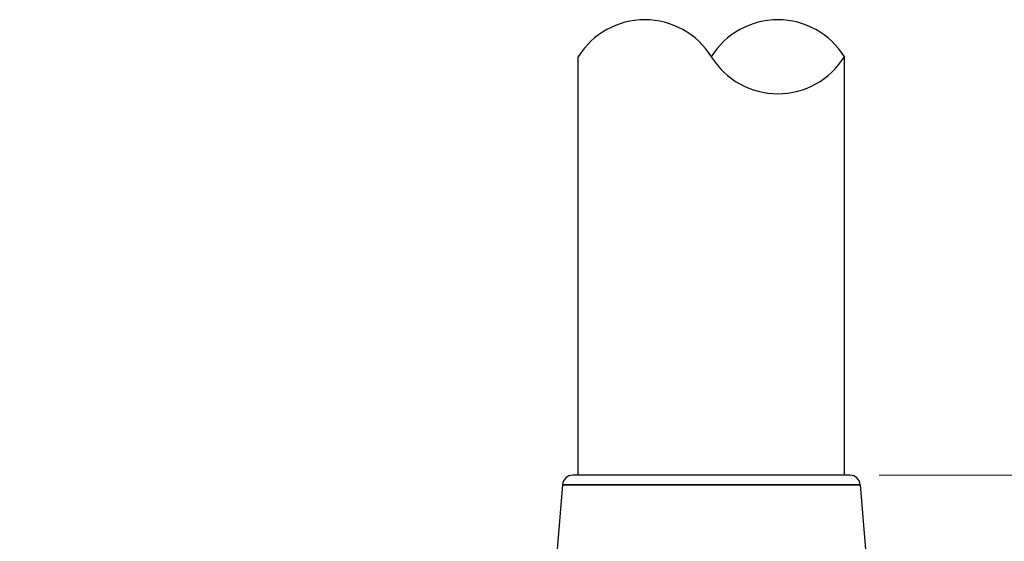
# Model space of a CAD drawing. Header units: millimetres. Extents: x 399 to 6233, y -1870 to 1602.
# Tile 355 of 656: x 4309 to 4337, y 658 to 673. Entities that reach past the tile are written whole.
import ezdxf

# ---------------------------------------------------------------- set-up
doc = ezdxf.new("R2010")
doc.units = ezdxf.units.MM
for name, color, linetype, lineweight in [('AM_5', 3, 'Continuous', 25), ('可見 (ISO)', 7, 'Continuous', 25), ('窄部可見 (ISO)', 7, 'Continuous', 35)]:
    doc.layers.add(name, color=color, linetype=linetype, lineweight=lineweight)
doc.layers.add('中繼線', color=7, linetype='Continuous')
doc.styles.add('尺寸標註', font='romans.shx', dxfattribs={"bigfont": 'CHINESET.SHX'})
doc.dimstyles.new('複本(2) CNS2-1$0', dxfattribs={"dimtxt": 2.75, "dimasz": 2.2, "dimexe": 1, "dimexo": 1, "dimgap": 1, "dimtad": 1, "dimtoh": 1, "dimdsep": 46, "dimtxsty": '尺寸標註', "dimcen": 0, "dimclrd": 2, "dimclre": 2, "dimclrt": 3, "dimadec": 0, "dimazin": 2, "dimtp": 0.1, "dimtm": 0.1, "dimtfac": 0.71, "dimtmove": 0, "dimatfit": 0, "dimfxl": 0, "dimlwd": 13, "dimlwe": 13, "dimarcsym": 0})

# ---------------------------------------------------------------- blocks, each defined once
blk = doc.blocks.new('*D204')
at = {"layer": 'AM_5', "color": 2, "lineweight": 13}
for p, q in [((4343.959, 661.639), (4343.959, 663.839)), ((4343.959, 663.839), (4364.471, 663.839)), ((4333.577, 659.439), (4344.959, 659.439)), ((4343.959, 640.628), (4343.959, 659.439)), ((4301.239, 640.628), (4344.959, 640.628)), ((4343.959, 638.428), (4343.959, 636.228))]:
    blk.add_line(p, q, dxfattribs=at)
at = {"layer": 'AM_5', "color": 2, "lineweight": -2}
for points in [[(4343.592, 661.639), (4344.326, 661.639), (4343.959, 659.439)], [(4343.592, 638.428), (4344.326, 638.428), (4343.959, 640.628)]]:
    blk.add_solid(points, dxfattribs=at)
at = {"layer": 'Defpoints', "color": 0, "lineweight": -2}
for p in [(4332.577, 659.439), (4343.959, 659.439), (4300.239, 640.628)]:
    blk.add_point(p, dxfattribs=at)
at = {"layer": 'AM_5', "color": 3, "insert": (4354.715, 666.214), "char_height": 2.75, "attachment_point": 5, "style": '尺寸標註'}
blk.add_mtext('18.8 REF.', dxfattribs=at)
blk = doc.blocks.new('90度接頭-正視')
for p, q in [((18.081, 31.361), (18.081, 43.361)), ((25.719, 31.361), (25.719, 43.361))]:
    blk.add_line(p, q)
for centre, start, end in [((19.991, 42.174), 31.858, 148.142), ((23.809, 42.174), 31.858, 148.142), ((23.809, 44.547), 211.858, 328.142)]:
    blk.add_arc(centre, 2.248, start, end)
at = {"layer": '可見 (ISO)'}
for p, q in [((25.874, 31.361), (17.926, 31.361)), ((17.627, 31.086), (17.463, 29.113)), ((26.173, 31.086), (26.337, 29.113))]:
    blk.add_line(p, q, dxfattribs=at)
for centre, start, end in [((17.926, 31.061), 90, 175.2432), ((25.874, 31.061), 4.7568, 90)]:
    blk.add_arc(centre, 0.3, start, end, dxfattribs=at)
at = {"layer": '窄部可見 (ISO)'}
blk.add_line((17.627, 31.086), (26.173, 31.086), dxfattribs=at)

msp = doc.modelspace()

# ---------------------------------------------------------------- block references
at = {"layer": '中繼線'}
msp.add_blockref('90度接頭-正視', (4306.859, 628.078), dxfattribs=at)

# ---------------------------------------------------------------- dimensions: what is measured, and where the dimension line sits
at = {"layer": 'AM_5'}
dim = msp.add_linear_dim(base=(4343.959, 659.439), p1=(4300.239, 640.628), p2=(4332.577, 659.439), angle=90, text='<> REF.', dimstyle='複本(2) CNS2-1$0', override={"dimdec": 1}, dxfattribs=at)
dim.commit()
dim.dimension.update_dxf_attribs({"geometry": '*D204', "text_midpoint": (4354.715, 663.839), "dimtype": 160})

doc.saveas('drawing.dxf')
